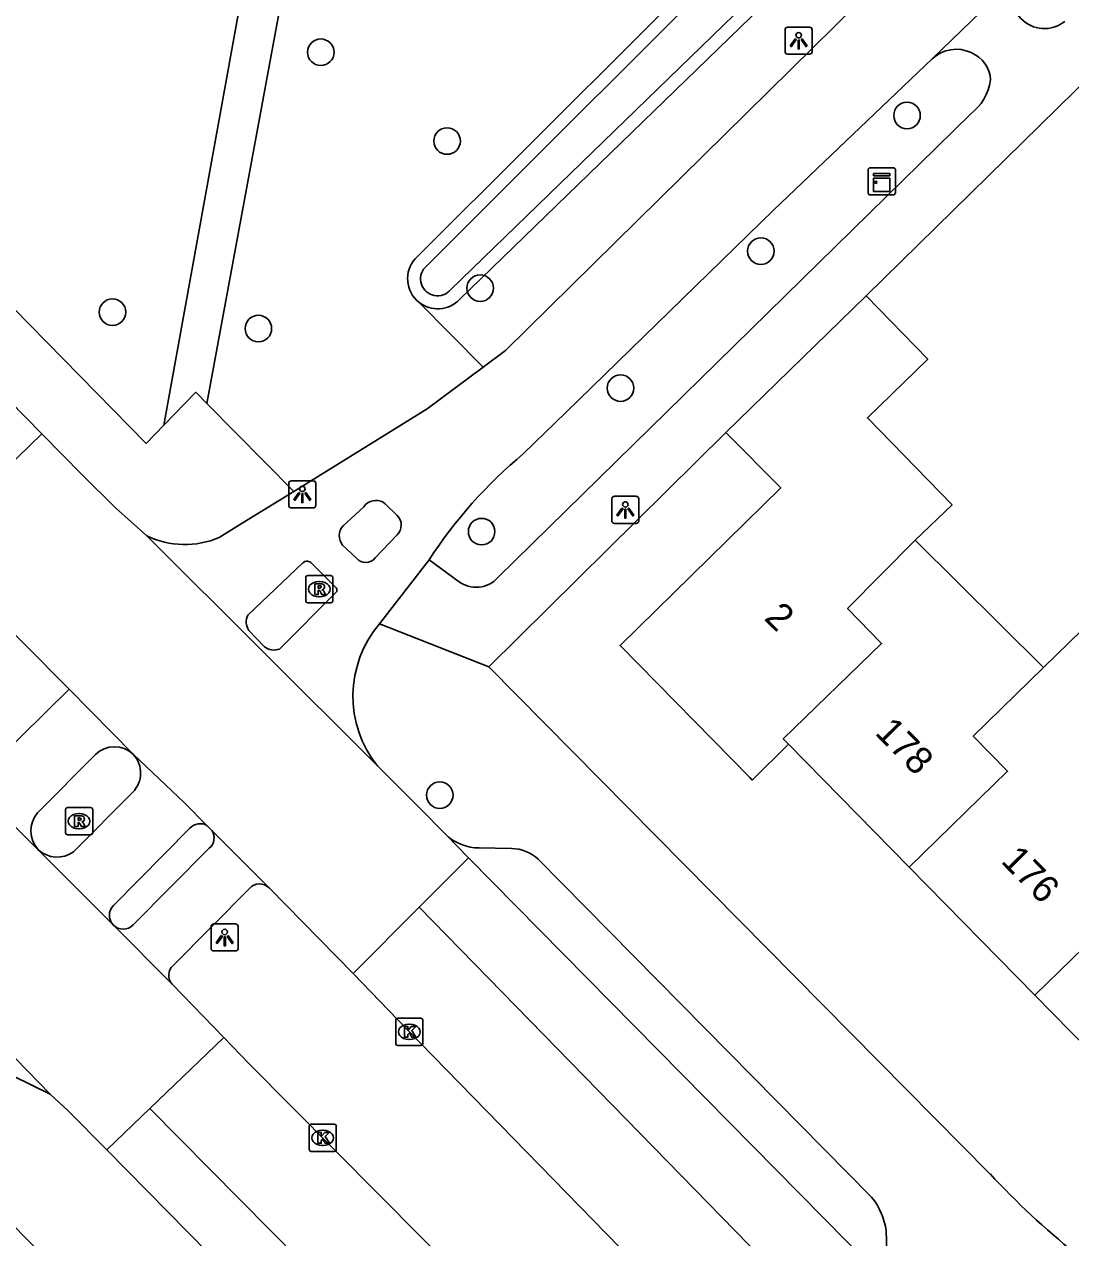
# Model space of a CAD drawing. Extents: x 158474 to 159560, y 388525 to 389605.
# Drawn here: x 159194.66 to 159233.2, y 389079.07 to 389123.75 of the extents above; entities that cross this region are included whole.
import ezdxf

# ---------------------------------------------------------------- set-up
doc = ezdxf.new("R2010")
doc.units = 0
for name, color, linetype in [('IMGEO_Berm_groen', 7, 'Continuous'), ('IMGEO_Boom', 7, 'Continuous'), ('IMGEO_Fietspad_gesloten', 7, 'Continuous'), ('IMGEO_Fietspad_open', 7, 'Continuous'), ('IMGEO_Groenvoorziening', 7, 'Continuous'), ('IMGEO_Kast', 7, 'Continuous'), ('IMGEO_Kolk', 7, 'Continuous'), ('IMGEO_Lichtpunt', 7, 'Continuous'), ('IMGEO_Muur', 7, 'Continuous'), ('IMGEO_Pand', 7, 'Continuous'), ('IMGEO_Pand_nummerreeks', 7, 'Continuous'), ('IMGEO_Rijbaan_lokaal_gesloten', 7, 'Continuous'), ('IMGEO_Rioolput', 7, 'Continuous'), ('IMGEO_Voetpad_halfverhard', 7, 'Continuous'), ('IMGEO_Voetpad_open', 7, 'Continuous'), ('IMGEO_Waterloop', 7, 'Continuous')]:
    doc.layers.add(name, color=color, linetype=linetype)

msp = doc.modelspace()

# ---------------------------------------------------------------- linework, layer by layer
at = {"layer": 'IMGEO_Berm_groen'}
for points in [[(159210.687, 389113.621), (159258.385, 389159.846)], [(159211.559, 389111.121), (159209.186, 389113.522)]]:
    msp.add_lwpolyline(points, dxfattribs=at)
msp.add_arc((159209.883, 389114.377), 1.103, 230.7906, 316.7565, dxfattribs=at)
at = {"layer": 'IMGEO_Boom'}
for centre in [(159205.579, 389122.723), (159227.172, 389120.394), (159210.23, 389119.454), (159221.788, 389115.399), (159211.451, 389114.037), (159197.905, 389113.153), (159203.28, 389112.546), (159216.62, 389110.355), (159211.503, 389105.069), (159209.961, 389095.365)]:
    msp.add_circle(centre, 0.489, dxfattribs=at)
at = {"layer": 'IMGEO_Fietspad_gesloten'}
for points in [[(159260.894, 389159.519), (159212.384, 389111.734), (159211.559, 389111.121)], [(159228.103, 389122.482), (159231.321, 389125.594)], [(159213.047, 389107.942), (159214.602, 389109.456), (159222.249, 389116.904), (159228.103, 389122.482)], [(159211.559, 389111.121), (159209.501, 389109.592), (159204.58, 389106.549)], [(159204.58, 389106.549), (159202.684, 389105.377), (159201.838, 389104.854)], [(159206.401, 389105.284), (159207.168, 389105.984), (159207.244, 389106.075)], [(159207.956, 389106.091), (159208.39, 389105.662)], [(159208.387, 389104.949), (159207.584, 389104.107)], [(159206.891, 389104.087), (159206.383, 389104.572)], [(159207.745, 389101.676), (159209.566, 389104.029)], [(159202.894, 389101.998), (159204.92, 389103.916)], [(159205.244, 389103.897), (159206.14, 389102.995)], [(159206.136, 389102.833), (159204.059, 389100.744)], [(159203.506, 389100.828), (159202.926, 389101.433)]]:
    msp.add_lwpolyline(points, dxfattribs=at)
for centre, radius, start, end in [((159224.128, 389094.579), 17.359, 129.6677, 147.0198), ((159207.609, 389105.681), 0.537, 49.7527, 132.8219), ((159208.058, 389105.307), 0.486, 312.6269, 46.891), ((159200.568, 389107.835), 3.241, 244.39, 293.0792), ((159206.806, 389104.918), 0.546, 137.866, 219.2376), ((159207.229, 389104.376), 0.445, 220.4594, 322.8468), ((159205.073, 389103.761), 0.218, 38.6031, 134.6847), ((159206.068, 389102.916), 0.107, 309.3332, 47.838), ((159203.402, 389101.743), 0.568, 153.392, 213.0913), ((159210.882, 389099.008), 4.118, 139.6158, 218.6123), ((159203.856, 389101.273), 0.566, 231.7746, 290.9511)]:
    msp.add_arc(centre, radius, start, end, dxfattribs=at)
at = {"layer": 'IMGEO_Fietspad_open'}
for points in [[(159196.313, 389099.263), (159192.745, 389095.765)], [(159197.276, 389096.859), (159195.147, 389094.71)], [(159196.474, 389093.278), (159198.642, 389095.467)], [(159200.758, 389094.147), (159197.943, 389091.305)], [(159194.264, 389085.01), (159195.613, 389084.357)]]:
    msp.add_lwpolyline(points, dxfattribs=at)
for centre, radius, start, end in [((159197.977, 389096.153), 0.995, 45.9333, 134.8071), ((159197.949, 389096.181), 0.995, 314.1276, 43.6643), ((159195.93, 389094.045), 1.027, 139.6754, 222.2681), ((159201.135, 389093.797), 0.514, 59.4597, 137.1272), ((159195.868, 389094.112), 1.03, 227.3307, 305.9982), ((159198.306, 389090.939), 0.515, 134.8373, 224.3736)]:
    msp.add_arc(centre, radius, start, end, dxfattribs=at)
at = {"layer": 'IMGEO_Groenvoorziening'}
msp.add_lwpolyline([(159209.057, 389115.117), (159221.881, 389127.923)], dxfattribs=at)
msp.add_arc((159209.882, 389114.381), 1.106, 138.2626, 230.9852, dxfattribs=at)
at = {"layer": 'IMGEO_Kast'}
for p, q in [((159225.743, 389117.545), (159225.743, 389118.386)), ((159225.743, 389118.386), (159225.743, 389117.545)), ((159225.818, 389118.47), (159226.659, 389118.47)), ((159226.659, 389118.47), (159225.818, 389118.47)), ((159226.743, 389118.395), (159226.743, 389117.554)), ((159226.743, 389117.554), (159226.743, 389118.395)), ((159226.668, 389117.47), (159225.827, 389117.47)), ((159225.827, 389117.47), (159226.668, 389117.47))]:
    msp.add_line(p, q, dxfattribs=at)
for points in [[(159225.938, 389118.26), (159226.538, 389118.26), (159226.538, 389118.175), (159225.938, 389118.175), (159225.938, 389118.26)], [(159225.938, 389118.085), (159226.538, 389118.085), (159226.538, 389117.596), (159225.938, 389117.596), (159225.938, 389118.085)]]:
    msp.add_lwpolyline(points, dxfattribs=at)
msp.add_circle((159226.022, 389117.934), 0.0377, dxfattribs=at)
for centre, start, end in [((159225.821, 389118.392), 92.4484, 184.2845), ((159225.821, 389118.392), 92.4484, 184.2845), ((159226.665, 389118.392), 2.4484, 94.2845), ((159226.665, 389118.392), 2.4484, 94.2845), ((159225.821, 389117.548), 182.4484, 274.2845), ((159225.821, 389117.548), 182.4484, 274.2845), ((159226.665, 389117.548), 272.4484, 4.2845), ((159226.665, 389117.548), 272.4484, 4.2845)]:
    msp.add_arc(centre, 0.0779, start, end, dxfattribs=at)
at = {"layer": 'IMGEO_Kolk'}
for p, q in [((159208.338, 389086.222), (159208.338, 389087.074)), ((159208.413, 389087.148), (159209.265, 389087.148)), ((159209.339, 389087.074), (159209.339, 389086.222)), ((159208.826, 389086.928), (159208.851, 389086.928)), ((159209.265, 389086.148), (159208.413, 389086.148)), ((159208.849, 389086.368), (159208.824, 389086.368)), ((159205.15, 389082.316), (159205.15, 389083.168)), ((159205.225, 389083.242), (159206.077, 389083.242)), ((159205.638, 389083.022), (159205.663, 389083.022)), ((159206.151, 389083.168), (159206.151, 389082.316)), ((159206.077, 389082.242), (159205.225, 389082.242)), ((159205.661, 389082.462), (159205.636, 389082.462))]:
    msp.add_line(p, q, dxfattribs=at)
for points in [[(159208.338, 389086.222), (159208.338, 389087.074)], [(159208.413, 389087.148), (159209.265, 389087.148)], [(159209.339, 389087.074), (159209.339, 389086.222)], [(159208.659, 389086.848), (159208.782, 389086.848), (159208.782, 389086.697), (159208.912, 389086.848), (159209.076, 389086.848), (159208.93, 389086.697), (159209.083, 389086.448), (159208.931, 389086.448), (159208.846, 389086.612), (159208.782, 389086.545), (159208.782, 389086.448), (159208.659, 389086.448), (159208.659, 389086.848)], [(159209.265, 389086.148), (159208.413, 389086.148)], [(159205.15, 389082.316), (159205.15, 389083.168)], [(159205.225, 389083.242), (159206.077, 389083.242)], [(159206.151, 389083.168), (159206.151, 389082.316)], [(159205.471, 389082.942), (159205.594, 389082.942), (159205.594, 389082.791), (159205.724, 389082.942), (159205.888, 389082.942), (159205.742, 389082.791), (159205.895, 389082.542), (159205.743, 389082.542), (159205.658, 389082.706), (159205.594, 389082.639), (159205.594, 389082.542), (159205.471, 389082.542), (159205.471, 389082.942)], [(159206.077, 389082.242), (159205.225, 389082.242)]]:
    msp.add_lwpolyline(points, dxfattribs=at)
for centre, start, end in [((159208.415, 389087.072), 91.552, 178.448), ((159208.415, 389087.072), 91.552, 178.448), ((159209.263, 389087.072), 1.552, 88.448), ((159209.263, 389087.072), 1.552, 88.448), ((159208.415, 389086.224), 181.552, 268.448), ((159208.415, 389086.224), 181.552, 268.448), ((159209.263, 389086.224), 271.552, 358.448), ((159209.263, 389086.224), 271.552, 358.448), ((159205.227, 389083.166), 91.552, 178.448), ((159205.227, 389083.166), 91.552, 178.448), ((159206.075, 389083.166), 1.552, 88.448), ((159206.075, 389083.166), 1.552, 88.448), ((159205.227, 389082.318), 181.552, 268.448), ((159205.227, 389082.318), 181.552, 268.448), ((159206.075, 389082.318), 271.552, 358.448), ((159206.075, 389082.318), 271.552, 358.448)]:
    msp.add_arc(centre, 0.0765, start, end, dxfattribs=at)
for centre, major_axis, ratio, start_param, end_param in [((159208.825, 389086.648), (-0.387, 0.002), 0.722429, 4.712389, 7.853982), ((159208.85, 389086.648), (-0.39, 0.002), 0.717154, 1.570796, 4.712389), ((159205.637, 389082.742), (-0.387, 0.002), 0.722429, 4.712389, 7.853982), ((159205.662, 389082.742), (-0.39, 0.002), 0.717154, 1.570796, 4.712389)]:
    msp.add_ellipse(centre, major_axis=major_axis, ratio=ratio, start_param=start_param, end_param=end_param, dxfattribs=at)
at = {"layer": 'IMGEO_Lichtpunt'}
for p, q in [((159222.682, 389123.553), (159222.682, 389122.746)), ((159222.682, 389123.553), (159222.682, 389122.746)), ((159223.584, 389123.648), (159222.776, 389123.648)), ((159223.584, 389123.648), (159222.776, 389123.648)), ((159223.678, 389122.746), (159223.678, 389123.553)), ((159223.678, 389122.746), (159223.678, 389123.553)), ((159222.776, 389122.652), (159223.584, 389122.652)), ((159222.776, 389122.652), (159223.584, 389122.652)), ((159204.4, 389106.845), (159204.4, 389106.038)), ((159204.4, 389106.845), (159204.4, 389106.038)), ((159205.302, 389106.94), (159204.494, 389106.94)), ((159205.302, 389106.94), (159204.494, 389106.94)), ((159205.396, 389106.038), (159205.396, 389106.845)), ((159205.396, 389106.038), (159205.396, 389106.845)), ((159216.298, 389106.274), (159216.298, 389105.467)), ((159216.298, 389106.274), (159216.298, 389105.467)), ((159217.2, 389106.369), (159216.392, 389106.369)), ((159217.2, 389106.369), (159216.392, 389106.369)), ((159217.294, 389105.467), (159217.294, 389106.274)), ((159217.294, 389105.467), (159217.294, 389106.274)), ((159204.494, 389105.944), (159205.302, 389105.944)), ((159204.494, 389105.944), (159205.302, 389105.944)), ((159216.392, 389105.373), (159217.2, 389105.373)), ((159216.392, 389105.373), (159217.2, 389105.373)), ((159202.442, 389090.622), (159201.634, 389090.622)), ((159202.442, 389090.622), (159201.634, 389090.622)), ((159201.54, 389090.527), (159201.54, 389089.72)), ((159201.54, 389090.527), (159201.54, 389089.72)), ((159202.536, 389089.72), (159202.536, 389090.527)), ((159202.536, 389089.72), (159202.536, 389090.527)), ((159201.634, 389089.626), (159202.442, 389089.626)), ((159201.634, 389089.626), (159202.442, 389089.626))]:
    msp.add_line(p, q, dxfattribs=at)
for points in [[(159223.056, 389123.217), (159223.095, 389123.189), (159222.907, 389122.927), (159222.869, 389122.954), (159223.056, 389123.217)], [(159223.158, 389123.169), (159223.205, 389123.169), (159223.205, 389122.847), (159223.158, 389122.847), (159223.158, 389123.169)], [(159223.268, 389123.189), (159223.306, 389123.216), (159223.493, 389122.954), (159223.454, 389122.926), (159223.268, 389123.189)], [(159204.774, 389106.509), (159204.813, 389106.481), (159204.625, 389106.219), (159204.587, 389106.246), (159204.774, 389106.509)], [(159204.876, 389106.461), (159204.923, 389106.461), (159204.923, 389106.139), (159204.876, 389106.139), (159204.876, 389106.461)], [(159204.986, 389106.481), (159205.024, 389106.508), (159205.211, 389106.246), (159205.172, 389106.218), (159204.986, 389106.481)], [(159216.672, 389105.938), (159216.711, 389105.91), (159216.523, 389105.648), (159216.485, 389105.675), (159216.672, 389105.938)], [(159216.774, 389105.89), (159216.821, 389105.89), (159216.821, 389105.568), (159216.774, 389105.568), (159216.774, 389105.89)], [(159216.884, 389105.91), (159216.922, 389105.937), (159217.109, 389105.675), (159217.07, 389105.647), (159216.884, 389105.91)], [(159201.914, 389090.191), (159201.953, 389090.163), (159201.765, 389089.901), (159201.727, 389089.928), (159201.914, 389090.191)], [(159202.126, 389090.163), (159202.164, 389090.19), (159202.351, 389089.928), (159202.312, 389089.9), (159202.126, 389090.163)], [(159202.016, 389090.143), (159202.063, 389090.143), (159202.063, 389089.821), (159202.016, 389089.821), (159202.016, 389090.143)]]:
    msp.add_lwpolyline(points, dxfattribs=at)
for centre in [(159223.181, 389123.351), (159204.899, 389106.643), (159216.797, 389106.072), (159202.039, 389090.325)]:
    msp.add_circle(centre, 0.0994, dxfattribs=at)
for centre, start, end in [((159222.776, 389123.553), 90, 180), ((159222.776, 389123.553), 90, 180), ((159223.584, 389123.553), 0, 90), ((159223.584, 389123.553), 0, 90), ((159222.776, 389122.746), 180, 270), ((159222.776, 389122.746), 180, 270), ((159223.584, 389122.746), 270, 0), ((159223.584, 389122.746), 270, 360), ((159204.494, 389106.845), 90, 180), ((159204.494, 389106.845), 90, 180), ((159205.302, 389106.845), 0, 90), ((159205.302, 389106.845), 0, 90), ((159216.392, 389106.274), 90, 180), ((159216.392, 389106.274), 90, 180), ((159217.2, 389106.274), 0, 90), ((159217.2, 389106.274), 0, 90), ((159204.494, 389106.038), 180, 270), ((159204.494, 389106.038), 180, 270), ((159205.302, 389106.038), 270, 0), ((159205.302, 389106.038), 270, 360), ((159216.392, 389105.467), 180, 270), ((159216.392, 389105.467), 180, 270), ((159217.2, 389105.467), 270, 0), ((159217.2, 389105.467), 270, 360), ((159201.634, 389090.527), 90, 180), ((159201.634, 389090.527), 90, 180), ((159202.442, 389090.527), 0, 90), ((159202.442, 389090.527), 0, 90), ((159201.634, 389089.72), 180, 270), ((159201.634, 389089.72), 180, 270), ((159202.442, 389089.72), 270, 0), ((159202.442, 389089.72), 270, 360)]:
    msp.add_arc(centre, 0.0946, start, end, dxfattribs=at)
at = {"layer": 'IMGEO_Muur'}
msp.add_lwpolyline([(159234.003, 389121.931), (159225.667, 389113.75)], dxfattribs=at)
at = {"layer": 'IMGEO_Pand'}
for points in [[(159220.495, 389108.715), (159225.667, 389113.75)], [(159225.667, 389113.75), (159227.934, 389111.421), (159225.713, 389109.258), (159228.83, 389106.057), (159227.469, 389104.75)], [(159222.81, 389097.237), (159221.469, 389095.921), (159221.38, 389096.011), (159216.603, 389100.878), (159222.522, 389106.684), (159220.495, 389108.715)], [(159227.469, 389104.75), (159224.981, 389102.24), (159226.238, 389100.943), (159222.616, 389097.435), (159222.81, 389097.237)], [(159227.469, 389104.75), (159232.2, 389100.062)], [(159232.2, 389100.062), (159234.082, 389101.896), (159238.718, 389097.18), (159236.832, 389095.346)], [(159227.254, 389092.713), (159230.874, 389096.242), (159229.611, 389097.537), (159232.2, 389100.062)], [(159227.254, 389092.713), (159222.81, 389097.237)], [(159231.88, 389088.004), (159235.509, 389091.534), (159234.247, 389092.831), (159236.832, 389095.346)], [(159231.88, 389088.004), (159227.254, 389092.713)], [(159236.512, 389083.288), (159231.88, 389088.004)]]:
    msp.add_lwpolyline(points, dxfattribs=at)
at = {"layer": 'IMGEO_Rijbaan_lokaal_gesloten'}
for points in [[(159147.841, 389156.971), (159154.825, 389149.919), (159175.579, 389128.795), (159195.309, 389108.673)], [(159195.309, 389108.673), (159193.975, 389107.383), (159193.637, 389107.056)], [(159199.167, 389104.913), (159198.022, 389105.945), (159196.795, 389107.157), (159195.309, 389108.673)], [(159199.167, 389104.913), (159207.664, 389096.438)], [(159191.065, 389104.568), (159194.66, 389100.927), (159196.313, 389099.263)], [(159196.313, 389099.263), (159198.669, 389096.868)], [(159198.669, 389096.868), (159200.566, 389095.072), (159201.396, 389094.24)], [(159210.193, 389093.899), (159209.174, 389094.932), (159207.664, 389096.438)], [(159192.745, 389095.765), (159195.17, 389093.354)], [(159201.396, 389094.24), (159201.483, 389094.153), (159201.579, 389094.056)], [(159201.579, 389094.056), (159203.677, 389091.953)], [(159211.02, 389093.059), (159210.193, 389093.899)], [(159195.17, 389093.354), (159197.938, 389090.579)], [(159211.02, 389093.059), (159209.573, 389091.609), (159209.204, 389091.239)], [(159226.719, 389077.131), (159211.02, 389093.059)], [(159203.677, 389091.953), (159206.77, 389088.8)], [(159206.77, 389088.8), (159209.204, 389091.239)], [(159209.204, 389091.239), (159218.854, 389081.353), (159227.325, 389072.674), (159228.98, 389071.135)], [(159197.938, 389090.579), (159200.102, 389088.4)], [(159195.613, 389084.357), (159191.314, 389088.755)], [(159200.102, 389088.4), (159202.002, 389086.439)], [(159223.964, 389071.159), (159208.737, 389086.754), (159206.77, 389088.8)], [(159202.002, 389086.439), (159199.281, 389083.822)], [(159202.002, 389086.439), (159202.927, 389085.485), (159220.436, 389067.84)], [(159197.699, 389082.3), (159196.265, 389083.754), (159195.613, 389084.357)], [(159199.281, 389083.822), (159197.699, 389082.3)], [(159217.003, 389065.916), (159199.281, 389083.822)], [(159197.699, 389082.3), (159214.91, 389064.804), (159215.602, 389063.967)]]:
    msp.add_lwpolyline(points, dxfattribs=at)
at = {"layer": 'IMGEO_Rioolput'}
for p, q in [((159205.023, 389102.525), (159205.023, 389103.377)), ((159205.098, 389103.451), (159205.95, 389103.451)), ((159205.511, 389103.231), (159205.536, 389103.231)), ((159206.024, 389103.377), (159206.024, 389102.525)), ((159205.95, 389102.451), (159205.098, 389102.451)), ((159205.534, 389102.671), (159205.509, 389102.671)), ((159196.175, 389093.978), (159196.175, 389094.83)), ((159196.25, 389094.904), (159197.102, 389094.904)), ((159196.663, 389094.684), (159196.688, 389094.684)), ((159197.176, 389094.83), (159197.176, 389093.978)), ((159197.102, 389093.904), (159196.25, 389093.904)), ((159196.686, 389094.124), (159196.661, 389094.124))]:
    msp.add_line(p, q, dxfattribs=at)
for points in [[(159205.023, 389102.525), (159205.023, 389103.377)], [(159205.098, 389103.451), (159205.95, 389103.451)], [(159205.612, 389103.149), (159205.36, 389103.151), (159205.36, 389102.751)], [(159206.024, 389103.377), (159206.024, 389102.525)], [(159205.36, 389102.751), (159205.484, 389102.751), (159205.484, 389102.913), (159205.495, 389102.913)], [(159205.538, 389103.07), (159205.484, 389103.07), (159205.484, 389102.989)], [(159205.484, 389102.989), (159205.536, 389102.989)], [(159205.542, 389102.884), (159205.613, 389102.751), (159205.753, 389102.751), (159205.688, 389102.877)], [(159205.95, 389102.451), (159205.098, 389102.451)], [(159196.175, 389093.978), (159196.175, 389094.83)], [(159196.25, 389094.904), (159197.102, 389094.904)], [(159197.176, 389094.83), (159197.176, 389093.978)], [(159196.764, 389094.602), (159196.512, 389094.604), (159196.512, 389094.204)], [(159196.512, 389094.204), (159196.636, 389094.204), (159196.636, 389094.366), (159196.647, 389094.366)], [(159196.69, 389094.523), (159196.636, 389094.523), (159196.636, 389094.442)], [(159196.636, 389094.442), (159196.688, 389094.442)], [(159196.694, 389094.337), (159196.765, 389094.204), (159196.905, 389094.204), (159196.84, 389094.33)], [(159197.102, 389093.904), (159196.25, 389093.904)]]:
    msp.add_lwpolyline(points, dxfattribs=at)
for centre, radius, start, end in [((159205.1, 389103.375), 0.0765, 91.552, 178.448), ((159205.1, 389103.375), 0.0765, 91.552, 178.448), ((159205.611, 389103.039), 0.109, 350.3612, 89.416), ((159205.948, 389103.375), 0.0765, 1.552, 88.448), ((159205.948, 389103.375), 0.0765, 1.552, 88.448), ((159205.494, 389102.86), 0.0533, 26.0293, 88.6989), ((159205.52, 389103.178), 0.19, 274.7715, 282.9687), ((159205.544, 389102.974), 0.0964, 77.0061, 93.1865), ((159205.558, 389103.031), 0.0378, 276.6634, 79.6772), ((159205.609, 389103.039), 0.112, 277.5842, 350.9817), ((159205.593, 389102.824), 0.108, 29.5134, 73.7905), ((159205.1, 389102.527), 0.0765, 181.552, 268.448), ((159205.1, 389102.527), 0.0765, 181.552, 268.448), ((159205.948, 389102.527), 0.0765, 271.552, 358.448), ((159205.948, 389102.527), 0.0765, 271.552, 358.448), ((159196.252, 389094.828), 0.0765, 91.552, 178.448), ((159196.252, 389094.828), 0.0765, 91.552, 178.448), ((159197.1, 389094.828), 0.0765, 1.552, 88.448), ((159197.1, 389094.828), 0.0765, 1.552, 88.448), ((159196.646, 389094.313), 0.0533, 26.0293, 88.6989), ((159196.672, 389094.631), 0.19, 274.7715, 282.9687), ((159196.696, 389094.427), 0.0964, 77.0061, 93.1865), ((159196.71, 389094.484), 0.0378, 276.6634, 79.6772), ((159196.763, 389094.492), 0.109, 350.3612, 89.416), ((159196.761, 389094.492), 0.112, 277.5842, 350.9817), ((159196.745, 389094.277), 0.108, 29.5134, 73.7905), ((159196.252, 389093.98), 0.0765, 181.552, 268.448), ((159196.252, 389093.98), 0.0765, 181.552, 268.448), ((159197.1, 389093.98), 0.0765, 271.552, 358.448), ((159197.1, 389093.98), 0.0765, 271.552, 358.448)]:
    msp.add_arc(centre, radius, start, end, dxfattribs=at)
for centre, major_axis, ratio, start_param, end_param in [((159205.51, 389102.951), (-0.387, 0.002), 0.722429, 4.712389, 7.853982), ((159205.535, 389102.951), (-0.39, 0.002), 0.717154, 1.570796, 4.712389), ((159196.662, 389094.404), (-0.387, 0.002), 0.722429, 4.712389, 7.853982), ((159196.687, 389094.404), (-0.39, 0.002), 0.717154, 1.570796, 4.712389)]:
    msp.add_ellipse(centre, major_axis=major_axis, ratio=ratio, start_param=start_param, end_param=end_param, dxfattribs=at)
at = {"layer": 'IMGEO_Voetpad_halfverhard'}
for points in [[(159202.584, 389124.387), (159199.8, 389108.99)], [(159204.092, 389124.473), (159201.377, 389109.793)]]:
    msp.add_lwpolyline(points, dxfattribs=at)
at = {"layer": 'IMGEO_Voetpad_open'}
for points in [[(159234.017, 389121.945), (159234.003, 389121.931), (159225.667, 389113.75)], [(159229.506, 389120.44), (159212.116, 389103.395)], [(159199.8, 389108.99), (159199.152, 389108.318), (159193.033, 389114.535)], [(159201.377, 389109.793), (159200.971, 389110.204), (159199.8, 389108.99)], [(159201.377, 389109.793), (159204.58, 389106.549)], [(159220.495, 389108.715), (159211.764, 389100.086)], [(159210.642, 389103.249), (159209.566, 389104.029)], [(159211.764, 389100.086), (159207.745, 389101.676)], [(159211.764, 389100.086), (159230.229, 389081.419)], [(159198.664, 389090.583), (159201.473, 389093.408)], [(159211.41, 389093.418), (159212.609, 389093.401)], [(159213.591, 389093.007), (159225.87, 389080.558)], [(159202.95, 389091.93), (159200.137, 389089.086)], [(159209.102, 389064.431), (159194.101, 389079.676), (159191.028, 389077.034)], [(159226.403, 389079.318), (159226.441, 389078.232)]]:
    msp.add_lwpolyline(points, dxfattribs=at)
for centre, radius, start, end in [((159232.233, 389124.803), 1.207, 139.09, 308.5167), ((159228.988, 389121.546), 1.288, 64.665, 133.3786), ((159229.076, 389121.626), 1.178, 3.6779, 66.8688), ((159228.324, 389121.99), 1.95, 307.3287, 351.4945), ((159211.304, 389104.084), 1.065, 231.6193, 319.6942), ((159201.136, 389093.796), 0.514, 311.0063, 30.4133), ((159211.435, 389095.261), 1.843, 227.6404, 269.2283), ((159212.562, 389091.863), 1.539, 48.0351, 88.2414), ((159203.325, 389091.584), 0.51, 46.2955, 137.3286), ((159198.299, 389090.949), 0.517, 225.6822, 314.9491), ((159200.465, 389088.725), 0.487, 132.2466, 221.912), ((159252.057, 389101.676), 29.779, 222.8627, 239.3847), ((159223.987, 389079.014), 2.435, 7.1682, 39.3516)]:
    msp.add_arc(centre, radius, start, end, dxfattribs=at)
at = {"layer": 'IMGEO_Waterloop'}
for points in [[(159256.991, 389161.94), (159241.674, 389146.965), (159222.221, 389127.582), (159209.421, 389114.8)], [(159210.358, 389113.973), (159258.174, 389160.325)]]:
    msp.add_lwpolyline(points, dxfattribs=at)
msp.add_arc((159209.88, 389114.376), 0.625, 137.2983, 319.8382, dxfattribs=at)

# ---------------------------------------------------------------- texts
at = {"layer": 'IMGEO_Pand_nummerreeks'}
for s, rotation, p in [('2', 315.784, (159221.874, 389101.848)), ('178', 314.489, (159225.956, 389097.631)), ('176', 314.489, (159230.597, 389092.906))]:
    msp.add_text(s, height=1, rotation=rotation, dxfattribs=at).set_placement(p)

doc.saveas('drawing.dxf')
